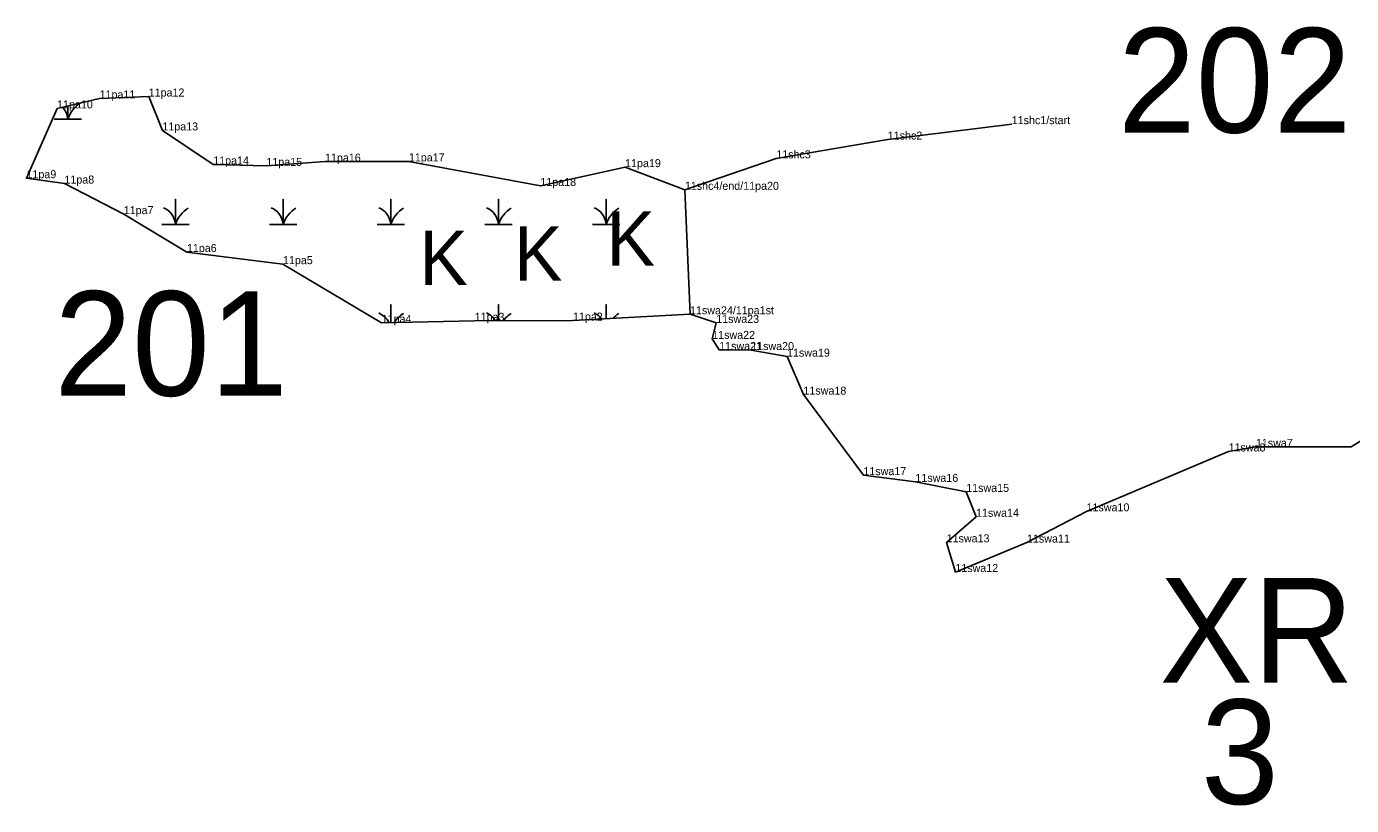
# Model space of a CAD drawing. Extents: x 2072529 to 2268796, y 436423 to 470406.
# Drawn here: x 2225567 to 2226395, y 447962 to 448449 of the extents above; entities that cross this region are included whole.
import ezdxf

# ---------------------------------------------------------------- set-up
doc = ezdxf.new("R2010")
doc.units = 0
for name, color, linetype in [('Default', 7, 'Continuous'), ('Exist Environmental Wetland Boundary', 7, 'Continuous'), ('Exist Environmental Wetland Boundary Cogo Comment', 7, 'Continuous'), ('Exist Hydro Jurisdictional Stream or Body of Water NEU Mitigable', 7, 'Continuous'), ('Exist Hydro Jurisdictional Stream or Body of Water NEU Mitigable Cogo Comment', 7, 'Continuous'), ('Exist Hydro Swamp or Marsh', 7, 'Continuous'), ('Old_Level_20', 7, 'Continuous')]:
    doc.layers.add(name, color=color, linetype=linetype)

msp = doc.modelspace()

# ---------------------------------------------------------------- linework, layer by layer
at = {"layer": 'Exist Environmental Wetland Boundary'}
msp.add_lwpolyline([(2225981.91, 448269.33), (2225908.77, 448265.41), (2225847.39, 448265.26), (2225789.3, 448263.99), (2225727.66, 448300.66), (2225667.64, 448308.25), (2225628.2, 448331.93), (2225591.16, 448351.03), (2225567.45, 448354.37), (2225586.58, 448398), (2225613.08, 448404.2), (2225643.79, 448405.43), (2225652.34, 448384.21), (2225684.09, 448362.94), (2225717.27, 448362.06), (2225753.91, 448364.72), (2225806.3, 448364.89), (2225888.44, 448349.51), (2225941.35, 448361.28), (2225978.69, 448347.11)], dxfattribs=at)
at = {"layer": 'Exist Hydro Jurisdictional Stream or Body of Water NEU Mitigable'}
for points in [[(2225978.69, 448347.11), (2225981.91, 448269.33), (2225998.27, 448263.94), (2225995.75, 448253.96), (2226000.1, 448247.03), (2226020.1, 448246.98), (2226042.5, 448242.86), (2226052.75, 448219.14), (2226090.19, 448168.81), (2226122.68, 448164.6), (2226154.43, 448158.36), (2226160.56, 448142.8), (2226142.21, 448126.81), (2226147.63, 448108.29), (2226192.39, 448126.68), (2226229.57, 448146.2), (2226318.31, 448183.63), (2226335.37, 448186.48), (2226394.83, 448186.41), (2226419.06, 448201.54), (2226431.77, 448228.89), (2226430.93, 448298.98), (2226428.56, 448370.7), (2226419.33, 448414.91)], [(2226182.88, 448388.15), (2226105.41, 448378.52), (2226035.77, 448366.77), (2225978.69, 448347.11)]]:
    msp.add_lwpolyline(points, dxfattribs=at)
at = {"layer": 'Exist Hydro Swamp or Marsh'}
for points in [[(2225584.65, 448391.27), (2225593.25, 448391.27), (2225593.25, 448399.56)], [(2225593.25, 448399.56), (2225593.25, 448391.27), (2225601.85, 448391.27)], [(2225651.9, 448325.47), (2225660.5, 448325.47), (2225660.5, 448341.25), (2225660.5, 448325.47), (2225669.1, 448325.47)], [(2225719.15, 448325.47), (2225727.75, 448325.47), (2225727.75, 448341.25), (2225727.75, 448325.47), (2225736.35, 448325.47)], [(2225786.4, 448325.47), (2225795, 448325.47), (2225795, 448341.25), (2225795, 448325.47), (2225803.6, 448325.47)], [(2225853.65, 448325.47), (2225862.25, 448325.47), (2225862.25, 448341.25), (2225862.25, 448325.47), (2225870.85, 448325.47)], [(2225920.9, 448325.47), (2225929.5, 448325.47), (2225929.5, 448341.25), (2225929.5, 448325.47), (2225938.1, 448325.47)], [(2225795, 448264.12), (2225795, 448275.45), (2225795, 448264.12)], [(2225862.25, 448265.3), (2225862.25, 448275.45), (2225862.25, 448265.3)], [(2225929.5, 448266.52), (2225929.5, 448275.45), (2225929.5, 448266.52)]]:
    msp.add_lwpolyline(points, dxfattribs=at)
for centre, radius, start, end in [((2225580.98, 448390.38), 12.3, 4.14034, 43.14102), ((2225611.49, 448385.21), 19.22, 122.54672, 161.62219), ((2225648.23, 448324.58), 12.3, 4.14034, 67.53497), ((2225715.48, 448324.58), 12.3, 4.14034, 67.53497), ((2225782.73, 448324.58), 12.3, 4.14034, 67.53497), ((2225849.98, 448324.58), 12.3, 4.14034, 67.53497), ((2225917.23, 448324.58), 12.3, 4.14034, 67.53497), ((2225678.74, 448319.41), 19.22, 122.12745, 161.62219), ((2225745.99, 448319.41), 19.22, 122.12745, 161.62219), ((2225813.24, 448319.41), 19.22, 122.12745, 161.62219), ((2225880.49, 448319.41), 19.22, 122.12745, 161.62219), ((2225947.74, 448319.41), 19.22, 122.12745, 161.62219), ((2225782.73, 448258.78), 12.3, 25.60793, 67.53497), ((2225813.24, 448253.61), 19.22, 122.12745, 146.67293), ((2225849.98, 448258.78), 12.3, 31.98785, 67.53497), ((2225880.49, 448253.61), 19.22, 122.12745, 142.50968), ((2225917.23, 448258.78), 12.3, 38.20219, 67.53497), ((2225947.74, 448253.61), 19.22, 122.12745, 136.86085)]:
    msp.add_arc(centre, radius, start, end, dxfattribs=at)
at = {"layer": 'Old_Level_20'}
for p, q in [((2225613.08, 448404.2), (2225613.08, 448404.2)), ((2225643.79, 448405.43), (2225643.79, 448405.43)), ((2225586.58, 448398), (2225586.58, 448398)), ((2226182.88, 448388.15), (2226182.88, 448388.15)), ((2225652.34, 448384.21), (2225652.34, 448384.21)), ((2226105.41, 448378.52), (2226105.41, 448378.52)), ((2225684.09, 448362.94), (2225684.09, 448362.94)), ((2225717.27, 448362.06), (2225717.27, 448362.06)), ((2225753.91, 448364.72), (2225753.91, 448364.72)), ((2225806.3, 448364.89), (2225806.3, 448364.89)), ((2225941.35, 448361.28), (2225941.35, 448361.28)), ((2226035.77, 448366.77), (2226035.77, 448366.77)), ((2225567.45, 448354.37), (2225567.45, 448354.37)), ((2225591.16, 448351.03), (2225591.16, 448351.03)), ((2225888.44, 448349.51), (2225888.44, 448349.51)), ((2225978.69, 448347.11), (2225978.69, 448347.11)), ((2225978.69, 448347.11), (2225978.69, 448347.11)), ((2225628.2, 448331.93), (2225628.2, 448331.93)), ((2225667.64, 448308.25), (2225667.64, 448308.25)), ((2225727.66, 448300.66), (2225727.66, 448300.66)), ((2225789.3, 448263.99), (2225789.3, 448263.99)), ((2225847.39, 448265.26), (2225847.39, 448265.26)), ((2225908.77, 448265.41), (2225908.77, 448265.41)), ((2225908.77, 448265.41), (2225908.77, 448265.41)), ((2225981.91, 448269.33), (2225981.91, 448269.33)), ((2225981.91, 448269.33), (2225981.91, 448269.33)), ((2225998.27, 448263.94), (2225998.27, 448263.94)), ((2225995.75, 448253.96), (2225995.75, 448253.96)), ((2226000.1, 448247.03), (2226000.1, 448247.03)), ((2226020.1, 448246.98), (2226020.1, 448246.98)), ((2226042.5, 448242.86), (2226042.5, 448242.86)), ((2226052.75, 448219.14), (2226052.75, 448219.14)), ((2226318.31, 448183.63), (2226318.31, 448183.63)), ((2226335.37, 448186.48), (2226335.37, 448186.48)), ((2226394.83, 448186.41), (2226394.83, 448186.41)), ((2226090.19, 448168.81), (2226090.19, 448168.81)), ((2226122.68, 448164.6), (2226122.68, 448164.6)), ((2226154.43, 448158.36), (2226154.43, 448158.36)), ((2226229.57, 448146.2), (2226229.57, 448146.2)), ((2226160.56, 448142.8), (2226160.56, 448142.8)), ((2226142.21, 448126.81), (2226142.21, 448126.81)), ((2226192.39, 448126.68), (2226192.39, 448126.68)), ((2226147.63, 448108.29), (2226147.63, 448108.29))]:
    msp.add_line(p, q, dxfattribs=at)

# ---------------------------------------------------------------- texts
at = {"layer": 'Default'}
for s, p in [('202', (2226249.21, 448382.87)), ('201', (2225584.82, 448218.42)), ('XR', (2226275.19, 448039.21)), ('3', (2226301.08, 447963.3))]:
    msp.add_text(s, height=65.34, dxfattribs=at).set_placement(p)
at = {"layer": 'Exist Environmental Wetland Boundary Cogo Comment'}
for s, p in [('11pa12', (2225643.79, 448405.43)), ('11pa10', (2225586.58, 448398)), ('11pa11', (2225613.08, 448404.2)), ('11pa13', (2225652.34, 448384.21)), ('11pa16', (2225753.91, 448364.72)), ('11pa17', (2225806.3, 448364.89)), ('11pa14', (2225684.09, 448362.94)), ('11pa15', (2225717.27, 448362.06)), ('11pa19', (2225941.35, 448361.28)), ('11pa9', (2225567.45, 448354.37)), ('11pa8', (2225591.16, 448351.03)), ('11pa18', (2225888.44, 448349.51)), ('11pa7', (2225628.2, 448331.93)), ('11pa6', (2225667.64, 448308.25)), ('11pa5', (2225727.66, 448300.66)), ('11pa3', (2225847.39, 448265.26)), ('11pa2', (2225908.77, 448265.41)), ('11pa4', (2225789.3, 448263.99))]:
    msp.add_text(s, height=5, dxfattribs=at).set_placement(p)
at = {"layer": 'Exist Hydro Jurisdictional Stream or Body of Water NEU Mitigable Cogo Comment'}
for s, p in [('11shc1/start', (2226182.88, 448388.15)), ('11shc2', (2226105.41, 448378.52)), ('11shc3', (2226035.77, 448366.77)), ('11shc4/end/11pa20', (2225978.69, 448347.11)), ('11swa24/11pa1st', (2225981.91, 448269.33)), ('11swa23', (2225998.27, 448263.94)), ('11swa22', (2225995.75, 448253.96)), ('11swa21', (2226000.1, 448247.03)), ('11swa20', (2226020.1, 448246.98)), ('11swa19', (2226042.5, 448242.86)), ('11swa18', (2226052.75, 448219.14)), ('11swa8', (2226318.31, 448183.63)), ('11swa7', (2226335.37, 448186.48)), ('11swa17', (2226090.19, 448168.81)), ('11swa16', (2226122.68, 448164.6)), ('11swa15', (2226154.43, 448158.36)), ('11swa14', (2226160.56, 448142.8)), ('11swa10', (2226229.57, 448146.2)), ('11swa13', (2226142.21, 448126.81)), ('11swa11', (2226192.39, 448126.68)), ('11swa12', (2226147.63, 448108.29))]:
    msp.add_text(s, height=5, dxfattribs=at).set_placement(p)
at = {"layer": 'Exist Hydro Swamp or Marsh'}
for p in [(2225929.75, 448299.66), (2225812.83, 448287.56), (2225871.96, 448290.25)]:
    msp.add_text('K', height=34, dxfattribs=at).set_placement(p)

doc.saveas('drawing.dxf')
